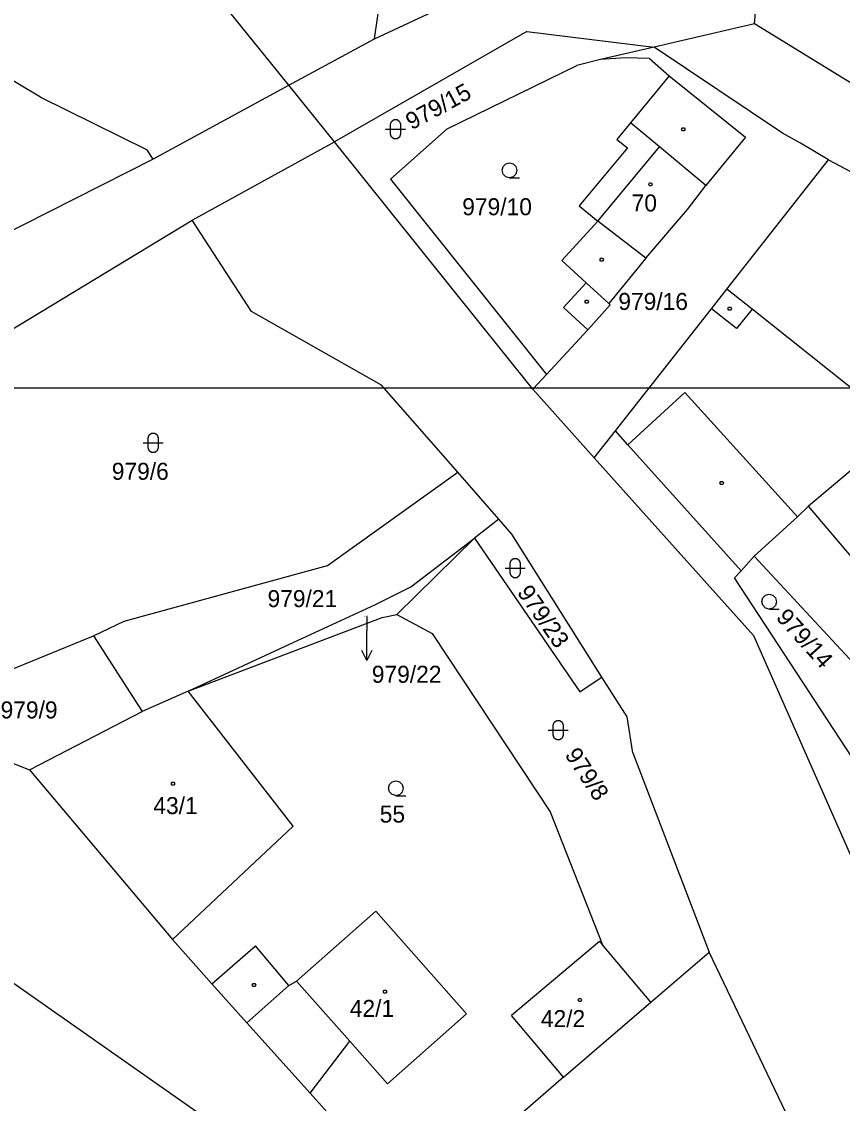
# Model space of a CAD drawing. Extents: x -852001 to -842497, y -1063614 to -1052182.
# Drawn here: x -849124.2 to -849042.3, y -1056276.7 to -1056168.6 of the extents above; entities that cross this region are included whole.
import ezdxf

# ---------------------------------------------------------------- set-up
doc = ezdxf.new("R2010")
doc.units = 0
for name, color, linetype in [('Default', 7, 'Continuous'), ('KN_HRANICE', 7, 'Continuous'), ('KN_KULTURY', 7, 'Continuous'), ('KN_PARCELY', 7, 'Continuous'), ('KN_SLUCKY', 7, 'Continuous'), ('LEGENDA', 7, 'Continuous')]:
    doc.layers.add(name, color=color, linetype=linetype)

# ---------------------------------------------------------------- blocks, each defined once
blk = doc.blocks.new('304')
at = {"layer": 'Default'}
blk.add_lwpolyline([(0, 0), (-0.38, 0.1), (-0.65, 0.37), (-0.75, 0.74), (-0.65, 1.11), (-0.38, 1.38), (-0.01, 1.48), (0.36, 1.38), (0.63, 1.11), (0.73, 0.73), (0.63, 0.35), (0.36, 0.08), (-0.02, -0.02), (0.98, -0.02)], dxfattribs=at)
blk = doc.blocks.new('316')
at = {"layer": 'Default'}
for points in [[(-0.5, 1.5), (-0.4, 1.79), (-0.15, 1.97), (0.16, 1.97), (0.41, 1.79), (0.51, 1.5), (0.51, 0.5), (0.41, 0.21), (0.16, 0.03), (-0.15, 0.03), (-0.4, 0.21), (-0.5, 0.5), (-0.5, 1.5)], [(-1, 1), (0.27, 1), (1, 1)]]:
    blk.add_lwpolyline(points, dxfattribs=at)
blk = doc.blocks.new('NAHRADNI_SYMBOL')
at = {"layer": 'Default'}
blk.add_lwpolyline([(0.09, 0.15), (0.18, 0), (0.09, -0.15), (-0.09, -0.15), (-0.18, 0), (-0.09, 0.15), (0.09, 0.15)], dxfattribs=at)
blk = doc.blocks.new('10292')
at = {"layer": 'Default'}
blk.add_line((0, 3), (0, 0), dxfattribs=at)
blk.add_lwpolyline([(-0.5, 2), (0, 3), (0.5, 2)], dxfattribs=at)
blk = doc.blocks.new('402')
at = {"layer": 'Default'}
blk.add_lwpolyline([(0.09, 0.15), (0.18, 0), (0.09, -0.15), (-0.09, -0.15), (-0.18, 0), (-0.09, 0.15), (0.09, 0.15)], dxfattribs=at)

msp = doc.modelspace()

# ---------------------------------------------------------------- linework, layer by layer
at = {"layer": 'KN_HRANICE'}
for p, q in [((-849088.95, -1056170.34), (-849086.95, -1056156.09)), ((-849088.95, -1056170.34), (-849086.95, -1056156.09)), ((-849088.95, -1056170.34), (-849060.28, -1056156.81)), ((-849088.95, -1056170.34), (-849060.28, -1056156.81)), ((-849051.02, -1056168.85), (-849050.56, -1056163.8)), ((-849051.02, -1056168.85), (-849050.56, -1056163.8)), ((-849097.52, -1056174.99), (-849105.46, -1056165.09)), ((-849097.52, -1056174.99), (-849105.46, -1056165.09)), ((-849051.02, -1056168.85), (-849061.03, -1056171.18)), ((-849051.02, -1056168.85), (-849061.03, -1056171.18)), ((-849036.26, -1056177.94), (-849051.02, -1056168.85)), ((-849036.26, -1056177.94), (-849051.02, -1056168.85)), ((-849097.52, -1056174.99), (-849088.95, -1056170.34)), ((-849097.52, -1056174.99), (-849088.95, -1056170.34)), ((-849073.74, -1056169.61), (-849092.97, -1056180.66)), ((-849073.74, -1056169.61), (-849092.97, -1056180.66)), ((-849073.74, -1056169.61), (-849061.03, -1056171.18)), ((-849073.74, -1056169.61), (-849061.03, -1056171.18)), ((-849122.32, -1056176.18), (-849130.07, -1056171.57)), ((-849122.32, -1056176.18), (-849130.07, -1056171.57)), ((-849061.03, -1056171.18), (-849066.39, -1056172.42)), ((-849061.03, -1056171.18), (-849066.39, -1056172.42)), ((-849048.23, -1056179.78), (-849061.03, -1056171.18)), ((-849048.23, -1056179.78), (-849061.03, -1056171.18)), ((-849066.39, -1056172.42), (-849068.77, -1056173.01)), ((-849066.39, -1056172.42), (-849068.77, -1056173.01)), ((-849063.9, -1056172.26), (-849066.39, -1056172.42)), ((-849063.9, -1056172.26), (-849066.39, -1056172.42)), ((-849061.52, -1056172.32), (-849063.9, -1056172.26)), ((-849061.52, -1056172.32), (-849063.9, -1056172.26)), ((-849061.52, -1056172.32), (-849059.53, -1056174.06)), ((-849061.52, -1056172.32), (-849059.53, -1056174.06)), ((-849081.7, -1056179.33), (-849068.77, -1056173.01)), ((-849081.7, -1056179.33), (-849068.77, -1056173.01)), ((-849059.53, -1056174.06), (-849063.42, -1056178.73)), ((-849059.53, -1056174.06), (-849063.42, -1056178.73)), ((-849059.53, -1056174.06), (-849051.93, -1056180.18)), ((-849059.53, -1056174.06), (-849051.93, -1056180.18)), ((-849111.09, -1056182.39), (-849097.52, -1056174.99)), ((-849111.09, -1056182.39), (-849097.52, -1056174.99)), ((-849092.97, -1056180.66), (-849097.52, -1056174.99)), ((-849092.97, -1056180.66), (-849097.52, -1056174.99)), ((-849122.32, -1056176.18), (-849111.73, -1056181.42)), ((-849122.32, -1056176.18), (-849111.73, -1056181.42)), ((-849063.42, -1056178.73), (-849064.78, -1056180.4)), ((-849063.42, -1056178.73), (-849064.78, -1056180.4)), ((-849081.7, -1056179.33), (-849087.37, -1056184.36)), ((-849081.7, -1056179.33), (-849087.37, -1056184.36)), ((-849051.93, -1056180.18), (-849055.88, -1056185.01)), ((-849051.93, -1056180.18), (-849055.88, -1056185.01)), ((-849046.44, -1056180.79), (-849048.23, -1056179.78)), ((-849046.44, -1056180.79), (-849048.23, -1056179.78)), ((-849107.15, -1056188.47), (-849092.97, -1056180.66)), ((-849107.15, -1056188.47), (-849092.97, -1056180.66)), ((-849073.16, -1056205.36), (-849092.97, -1056180.66)), ((-849073.16, -1056205.36), (-849092.97, -1056180.66)), ((-849063.7, -1056181.26), (-849068.52, -1056187.03)), ((-849063.7, -1056181.26), (-849068.52, -1056187.03)), ((-849064.78, -1056180.4), (-849063.7, -1056181.26)), ((-849064.78, -1056180.4), (-849063.7, -1056181.26)), ((-849043.62, -1056182.43), (-849046.44, -1056180.79)), ((-849043.62, -1056182.43), (-849046.44, -1056180.79)), ((-849139, -1056196.47), (-849111.09, -1056182.39)), ((-849139, -1056196.47), (-849111.09, -1056182.39)), ((-849111.73, -1056181.42), (-849111.09, -1056182.39)), ((-849111.73, -1056181.42), (-849111.09, -1056182.39)), ((-849053.77, -1056195.35), (-849043.62, -1056182.43)), ((-849053.77, -1056195.35), (-849043.62, -1056182.43)), ((-849043.62, -1056182.43), (-849020.34, -1056195)), ((-849043.62, -1056182.43), (-849020.34, -1056195)), ((-849087.37, -1056184.36), (-849071.8, -1056203.9)), ((-849087.37, -1056184.36), (-849071.8, -1056203.9)), ((-849057.72, -1056187.39), (-849055.88, -1056185.01)), ((-849057.72, -1056187.39), (-849055.88, -1056185.01)), ((-849068.52, -1056187.03), (-849066.67, -1056188.57)), ((-849068.52, -1056187.03), (-849066.67, -1056188.57)), ((-849061.86, -1056192.28), (-849057.72, -1056187.39)), ((-849061.86, -1056192.28), (-849057.72, -1056187.39)), ((-849139.2, -1056207.88), (-849107.15, -1056188.47)), ((-849139.2, -1056207.88), (-849107.15, -1056188.47)), ((-849101.23, -1056197.58), (-849107.15, -1056188.47)), ((-849101.23, -1056197.58), (-849107.15, -1056188.47)), ((-849066.67, -1056188.57), (-849070.27, -1056192.49)), ((-849066.67, -1056188.57), (-849070.27, -1056192.49)), ((-849070.27, -1056192.49), (-849067.84, -1056194.72)), ((-849070.27, -1056192.49), (-849067.84, -1056194.72)), ((-849061.86, -1056192.28), (-849065.56, -1056196.81)), ((-849061.86, -1056192.28), (-849065.56, -1056196.81)), ((-849067.84, -1056194.72), (-849070.1, -1056197.19)), ((-849067.84, -1056194.72), (-849070.1, -1056197.19)), ((-849055.32, -1056197.33), (-849053.77, -1056195.35)), ((-849055.32, -1056197.33), (-849053.77, -1056195.35)), ((-849051.27, -1056197.35), (-849053.77, -1056195.35)), ((-849051.27, -1056197.35), (-849053.77, -1056195.35)), ((-849070.1, -1056197.19), (-849067.67, -1056199.42)), ((-849070.1, -1056197.19), (-849067.67, -1056199.42)), ((-849067.67, -1056199.42), (-849065.44, -1056196.92)), ((-849067.67, -1056199.42), (-849065.44, -1056196.92)), ((-849065.44, -1056196.92), (-849065.56, -1056196.81)), ((-849065.44, -1056196.92), (-849065.56, -1056196.81)), ((-849064.9, -1056209.52), (-849055.32, -1056197.33)), ((-849064.9, -1056209.52), (-849055.32, -1056197.33)), ((-849036.38, -1056209.25), (-849051.27, -1056197.35)), ((-849036.38, -1056209.25), (-849051.27, -1056197.35)), ((-849088.27, -1056204.94), (-849101.23, -1056197.58)), ((-849088.27, -1056204.94), (-849101.23, -1056197.58)), ((-849071.8, -1056203.9), (-849067.67, -1056199.42)), ((-849071.8, -1056203.9), (-849067.67, -1056199.42)), ((-849073.16, -1056205.36), (-849071.8, -1056203.9)), ((-849073.16, -1056205.36), (-849071.8, -1056203.9)), ((-849080.65, -1056213.66), (-849088.27, -1056204.94)), ((-849080.65, -1056213.66), (-849088.27, -1056204.94)), ((-849067.02, -1056212.21), (-849073.16, -1056205.36)), ((-849067.02, -1056212.21), (-849073.16, -1056205.36)), ((-849067.02, -1056212.21), (-849064.9, -1056209.52)), ((-849067.02, -1056212.21), (-849064.9, -1056209.52)), ((-849063.66, -1056210.9), (-849064.9, -1056209.52)), ((-849063.66, -1056210.9), (-849064.9, -1056209.52)), ((-849063.66, -1056210.9), (-849052.37, -1056223.51)), ((-849063.66, -1056210.9), (-849052.37, -1056223.51)), ((-849051.11, -1056229.98), (-849067.02, -1056212.21)), ((-849051.11, -1056229.98), (-849067.02, -1056212.21)), ((-849093.67, -1056222.96), (-849080.65, -1056213.66)), ((-849093.67, -1056222.96), (-849080.65, -1056213.66)), ((-849076.56, -1056218.35), (-849080.65, -1056213.66)), ((-849076.56, -1056218.35), (-849080.65, -1056213.66)), ((-849046.74, -1056218.12), (-849045.63, -1056217.05)), ((-849046.74, -1056218.12), (-849045.63, -1056217.05)), ((-849039.83, -1056223.87), (-849045.63, -1056217.05)), ((-849039.83, -1056223.87), (-849045.63, -1056217.05)), ((-849076.56, -1056218.35), (-849078.99, -1056220.24)), ((-849076.56, -1056218.35), (-849078.99, -1056220.24)), ((-849075.26, -1056219.83), (-849076.56, -1056218.35)), ((-849075.26, -1056219.83), (-849076.56, -1056218.35)), ((-849051.05, -1056222.04), (-849046.74, -1056218.12)), ((-849051.05, -1056222.04), (-849046.74, -1056218.12)), ((-849066.25, -1056234.12), (-849075.26, -1056219.83)), ((-849066.25, -1056234.12), (-849075.26, -1056219.83)), ((-849086.74, -1056227.86), (-849078.99, -1056220.24)), ((-849086.74, -1056227.86), (-849078.99, -1056220.24)), ((-849085.32, -1056225.1), (-849078.99, -1056220.24)), ((-849085.32, -1056225.1), (-849078.99, -1056220.24)), ((-849078.99, -1056220.24), (-849068.47, -1056235.58)), ((-849078.99, -1056220.24), (-849068.47, -1056235.58)), ((-849052.37, -1056223.51), (-849051.05, -1056222.04)), ((-849052.37, -1056223.51), (-849051.05, -1056222.04)), ((-849051.05, -1056222.04), (-849036.29, -1056237.99)), ((-849051.05, -1056222.04), (-849036.29, -1056237.99)), ((-849113.95, -1056228.54), (-849093.67, -1056222.96)), ((-849113.95, -1056228.54), (-849093.67, -1056222.96)), ((-849053.01, -1056224.22), (-849052.37, -1056223.51)), ((-849053.01, -1056224.22), (-849052.37, -1056223.51)), ((-849041.27, -1056242.15), (-849053.01, -1056224.22)), ((-849041.27, -1056242.15), (-849053.01, -1056224.22)), ((-849088.85, -1056226.88), (-849085.32, -1056225.1)), ((-849088.85, -1056226.88), (-849085.32, -1056225.1)), ((-849097.09, -1056230.68), (-849088.85, -1056226.88)), ((-849097.09, -1056230.68), (-849088.85, -1056226.88)), ((-849117.03, -1056230), (-849113.95, -1056228.54)), ((-849117.03, -1056230), (-849113.95, -1056228.54)), ((-849107.55, -1056235.54), (-849088.19, -1056228.17)), ((-849107.55, -1056235.54), (-849088.19, -1056228.17)), ((-849088.19, -1056228.17), (-849086.74, -1056227.86)), ((-849088.19, -1056228.17), (-849086.74, -1056227.86)), ((-849086.74, -1056227.86), (-849083.2, -1056229.78)), ((-849086.74, -1056227.86), (-849083.2, -1056229.78)), ((-849083.2, -1056229.78), (-849071.44, -1056247.58)), ((-849083.2, -1056229.78), (-849071.44, -1056247.58)), ((-849125.31, -1056233.41), (-849117.03, -1056230)), ((-849125.31, -1056233.41), (-849117.03, -1056230)), ((-849117.03, -1056230), (-849112.15, -1056237.55)), ((-849117.03, -1056230), (-849112.15, -1056237.55)), ((-849107.55, -1056235.54), (-849097.09, -1056230.68)), ((-849107.55, -1056235.54), (-849097.09, -1056230.68)), ((-849051.11, -1056229.98), (-849034.65, -1056267.35)), ((-849051.11, -1056229.98), (-849034.65, -1056267.35)), ((-849067.62, -1056235.02), (-849066.25, -1056234.12)), ((-849067.62, -1056235.02), (-849066.25, -1056234.12)), ((-849063.75, -1056238.1), (-849066.25, -1056234.12)), ((-849063.75, -1056238.1), (-849066.25, -1056234.12)), ((-849068.47, -1056235.58), (-849067.62, -1056235.02)), ((-849068.47, -1056235.58), (-849067.62, -1056235.02)), ((-849107.55, -1056235.54), (-849112.15, -1056237.55)), ((-849107.55, -1056235.54), (-849112.15, -1056237.55)), ((-849097.09, -1056249.01), (-849107.55, -1056235.54)), ((-849097.09, -1056249.01), (-849107.55, -1056235.54)), ((-849123.4, -1056243.38), (-849112.15, -1056237.55)), ((-849123.4, -1056243.38), (-849112.15, -1056237.55)), ((-849063.18, -1056241.7), (-849063.75, -1056238.1)), ((-849063.18, -1056241.7), (-849063.75, -1056238.1)), ((-849133.63, -1056239.4), (-849123.4, -1056243.38)), ((-849133.63, -1056239.4), (-849123.4, -1056243.38)), ((-849063.18, -1056241.7), (-849055.56, -1056261.61)), ((-849063.18, -1056241.7), (-849055.56, -1056261.61)), ((-849123.4, -1056243.38), (-849109.14, -1056260.33)), ((-849123.4, -1056243.38), (-849109.14, -1056260.33)), ((-849071.44, -1056247.58), (-849066.2, -1056260.88)), ((-849071.44, -1056247.58), (-849066.2, -1056260.88)), ((-849109.14, -1056260.33), (-849097.09, -1056249.01)), ((-849109.14, -1056260.33), (-849097.09, -1056249.01)), ((-849088.84, -1056257.51), (-849096.74, -1056264.5)), ((-849088.84, -1056257.51), (-849096.74, -1056264.5)), ((-849088.84, -1056257.51), (-849079.77, -1056267.77)), ((-849088.84, -1056257.51), (-849079.77, -1056267.77)), ((-849132.64, -1056259.34), (-849099.56, -1056282.53)), ((-849132.64, -1056259.34), (-849099.56, -1056282.53)), ((-849105.2, -1056264.76), (-849109.14, -1056260.33)), ((-849105.2, -1056264.76), (-849109.14, -1056260.33)), ((-849105.2, -1056264.76), (-849100.84, -1056260.97)), ((-849105.2, -1056264.76), (-849100.84, -1056260.97)), ((-849097.53, -1056264.92), (-849100.84, -1056260.97)), ((-849097.53, -1056264.92), (-849100.84, -1056260.97)), ((-849066.49, -1056260.54), (-849075.28, -1056267.94)), ((-849066.49, -1056260.54), (-849075.28, -1056267.94)), ((-849066.2, -1056260.88), (-849066.49, -1056260.54)), ((-849066.2, -1056260.88), (-849066.49, -1056260.54)), ((-849061.38, -1056266.6), (-849066.2, -1056260.88)), ((-849061.38, -1056266.6), (-849066.2, -1056260.88)), ((-849061.38, -1056266.6), (-849055.56, -1056261.61)), ((-849061.38, -1056266.6), (-849055.56, -1056261.61)), ((-849044.22, -1056285.28), (-849055.56, -1056261.61)), ((-849044.22, -1056285.28), (-849055.56, -1056261.61)), ((-849097.53, -1056264.92), (-849096.74, -1056264.5)), ((-849097.53, -1056264.92), (-849096.74, -1056264.5)), ((-849101.7, -1056268.66), (-849105.2, -1056264.76)), ((-849101.7, -1056268.66), (-849105.2, -1056264.76)), ((-849070.1, -1056274.09), (-849061.38, -1056266.6)), ((-849070.1, -1056274.09), (-849061.38, -1056266.6)), ((-849079.77, -1056267.77), (-849087.67, -1056274.76)), ((-849079.77, -1056267.77), (-849087.67, -1056274.76)), ((-849095.37, -1056275.7), (-849101.7, -1056268.66)), ((-849095.37, -1056275.7), (-849101.7, -1056268.66)), ((-849070.1, -1056274.09), (-849075.28, -1056267.94)), ((-849070.1, -1056274.09), (-849075.28, -1056267.94)), ((-849095.37, -1056275.7), (-849091.44, -1056270.5)), ((-849095.37, -1056275.7), (-849091.44, -1056270.5)), ((-849087.67, -1056274.76), (-849091.44, -1056270.5)), ((-849087.67, -1056274.76), (-849091.44, -1056270.5)), ((-849070.1, -1056274.09), (-849076.82, -1056279.93)), ((-849070.1, -1056274.09), (-849076.82, -1056279.93)), ((-849085.1, -1056287.14), (-849095.37, -1056275.7)), ((-849085.1, -1056287.14), (-849095.37, -1056275.7))]:
    msp.add_line(p, q, dxfattribs=at)
at = {"layer": 'KN_PARCELY'}
msp.add_line((-849089.74, -1056228.07), (-849089.74, -1056229.48), dxfattribs=at)
msp.add_line((-849089.74, -1056228.07), (-849089.74, -1056229.48), dxfattribs=at)
at = {"layer": 'KN_SLUCKY'}
for p, q in [((-849060.5, -1056181.16), (-849063.42, -1056178.73)), ((-849060.5, -1056181.16), (-849063.42, -1056178.73)), ((-849066.67, -1056188.57), (-849060.5, -1056181.16)), ((-849066.67, -1056188.57), (-849060.5, -1056181.16)), ((-849055.88, -1056185.01), (-849060.5, -1056181.16)), ((-849055.88, -1056185.01), (-849060.5, -1056181.16)), ((-849061.86, -1056192.28), (-849066.67, -1056188.57)), ((-849061.86, -1056192.28), (-849066.67, -1056188.57)), ((-849067.84, -1056194.72), (-849065.56, -1056196.81)), ((-849067.84, -1056194.72), (-849065.56, -1056196.81)), ((-849052.81, -1056199.3), (-849055.32, -1056197.33)), ((-849052.81, -1056199.3), (-849055.32, -1056197.33)), ((-849051.27, -1056197.35), (-849052.81, -1056199.3)), ((-849051.27, -1056197.35), (-849052.81, -1056199.3)), ((-849063.66, -1056210.9), (-849057.98, -1056205.7)), ((-849063.66, -1056210.9), (-849057.98, -1056205.7)), ((-849057.98, -1056205.7), (-849056.01, -1056207.85)), ((-849057.98, -1056205.7), (-849056.01, -1056207.85)), ((-849046.74, -1056218.12), (-849056.01, -1056207.85)), ((-849046.74, -1056218.12), (-849056.01, -1056207.85)), ((-849036.38, -1056209.25), (-849045.63, -1056217.05)), ((-849036.38, -1056209.25), (-849045.63, -1056217.05)), ((-849091.44, -1056270.5), (-849096.74, -1056264.5)), ((-849091.44, -1056270.5), (-849096.74, -1056264.5)), ((-849097.53, -1056264.92), (-849101.7, -1056268.66)), ((-849097.53, -1056264.92), (-849101.7, -1056268.66))]:
    msp.add_line(p, q, dxfattribs=at)
at = {"layer": 'LEGENDA'}
msp.add_lwpolyline([(-849142.95, -1056625.24), (-848548.95, -1056625.24), (-848548.95, -1056205.24), (-849142.95, -1056205.24)], close=True, dxfattribs=at)

# ---------------------------------------------------------------- block references
at = {"layer": 'KN_KULTURY'}
for name, p in [('316', (-849086.86, -1056180.39)), ('316', (-849086.86, -1056180.39)), ('402', (-849058.12, -1056179.41)), ('402', (-849058.12, -1056179.41)), ('304', (-849075.47, -1056184.23)), ('304', (-849075.47, -1056184.23)), ('402', (-849061.41, -1056184.89)), ('402', (-849061.41, -1056184.89)), ('402', (-849066.29, -1056192.42)), ('402', (-849066.29, -1056192.42)), ('402', (-849067.79, -1056196.61)), ('402', (-849067.79, -1056196.61)), ('402', (-849053.51, -1056197.31)), ('402', (-849053.51, -1056197.31)), ('316', (-849111.06, -1056211.71)), ('316', (-849111.06, -1056211.71)), ('402', (-849054.29, -1056214.74)), ('402', (-849054.29, -1056214.74)), ('316', (-849074.92, -1056224.23)), ('316', (-849074.92, -1056224.23)), ('304', (-849049.55, -1056227.32)), ('304', (-849049.55, -1056227.32)), ('316', (-849070.62, -1056240.42)), ('316', (-849070.62, -1056240.42)), ('NAHRADNI_SYMBOL', (-849109.08, -1056244.77)), ('NAHRADNI_SYMBOL', (-849109.08, -1056244.77)), ('304', (-849086.82, -1056245.96)), ('304', (-849086.82, -1056245.96)), ('402', (-849101, -1056264.89)), ('402', (-849101, -1056264.89)), ('402', (-849087.92, -1056265.56)), ('402', (-849087.92, -1056265.56)), ('402', (-849068.46, -1056266.38)), ('402', (-849068.46, -1056266.38))]:
    msp.add_blockref(name, p, dxfattribs=at)
at = {"layer": 'KN_PARCELY', "rotation": -179.97666100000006}
msp.add_blockref('10292', (-849089.74, -1056229.48), dxfattribs=at)
msp.add_blockref('10292', (-849089.74, -1056229.48), dxfattribs=at)

# ---------------------------------------------------------------- texts
at = {"layer": 'KN_PARCELY'}
for s, rotation, p in [('979/15', 28.361, (-849085.26, -1056179.5)), ('979/15', 28.361, (-849085.26, -1056179.5)), ('979/23', 304.756, (-849074.78, -1056225.67)), ('979/23', 304.756, (-849074.78, -1056225.67)), ('979/14', 311.976, (-849048.96, -1056228.23)), ('979/14', 311.976, (-849048.96, -1056228.23)), ('979/8', 303.496, (-849070.02, -1056241.89)), ('979/8', 303.496, (-849070.02, -1056241.89))]:
    msp.add_text(s, height=1.7, rotation=rotation, dxfattribs=at).set_placement(p)
for s, height, p in [('979/10', 1.7, (-849080.2, -1056187.98)), ('979/10', 1.7, (-849080.2, -1056187.98)), ('70', 1.7, (-849063.29, -1056187.6)), ('70', 1.7, (-849063.29, -1056187.6)), ('979/16', 1.7, (-849064.62, -1056197.44)), ('979/16', 1.7, (-849064.62, -1056197.44)), ('979/6', 1.7, (-849115.19, -1056214.41)), ('979/6', 1.7, (-849115.19, -1056214.41)), ('979/21', 1.7, (-849099.64, -1056227.13)), ('979/21', 1.7, (-849099.64, -1056227.13)), ('979/22', 0.1, (-849090.03, -1056228.07)), ('979/22', 0.1, (-849090.03, -1056228.07)), ('979/22', 1.7, (-849089.23, -1056234.69)), ('979/22', 1.7, (-849089.23, -1056234.69)), ('979/9', 1.7, (-849126.29, -1056238.25)), ('979/9', 1.7, (-849126.29, -1056238.25)), ('43/1', 1.7, (-849111.04, -1056247.81)), ('43/1', 1.7, (-849111.04, -1056247.81)), ('55', 1.7, (-849088.44, -1056248.66)), ('55', 1.7, (-849088.44, -1056248.66)), ('42/1', 1.7, (-849091.43, -1056268.07)), ('42/1', 1.7, (-849091.43, -1056268.07)), ('42/2', 1.7, (-849072.35, -1056269.09)), ('42/2', 1.7, (-849072.35, -1056269.09))]:
    msp.add_text(s, height=height, dxfattribs=at).set_placement(p)

doc.saveas('drawing.dxf')
